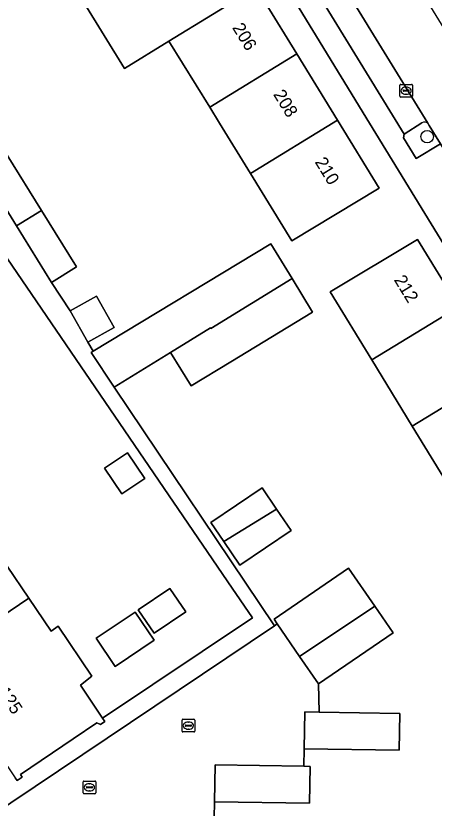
# Model space of a CAD drawing. Extents: x 159888 to 160761, y 384031 to 384750.
# Drawn here: x 160505.8 to 160538.6, y 384196.3 to 384258.4 of the extents above; entities that cross this region are included whole.
import ezdxf

# ---------------------------------------------------------------- set-up
doc = ezdxf.new("R2010")
doc.units = 0
for name, color, linetype in [('IMGEO_Boom', 7, 'Continuous'), ('IMGEO_Erf', 7, 'Continuous'), ('IMGEO_Groenvoorziening', 7, 'Continuous'), ('IMGEO_Kolk', 7, 'Continuous'), ('IMGEO_Pand', 7, 'Continuous'), ('IMGEO_Pand_nummerreeks', 7, 'Continuous'), ('IMGEO_Parkeervlak_open', 7, 'Continuous'), ('IMGEO_Rijbaan_lokaal_open', 7, 'Continuous'), ('IMGEO_Voetpad_open', 7, 'Continuous')]:
    doc.layers.add(name, color=color, linetype=linetype)

msp = doc.modelspace()

# ---------------------------------------------------------------- linework, layer by layer
at = {"layer": 'IMGEO_Boom'}
msp.add_circle((160538.039, 384248.957), 0.489, dxfattribs=at)
at = {"layer": 'IMGEO_Erf'}
for points in [[(160533.512, 384250), (160516.041, 384278.668)], [(160505.091, 384215.245), (160506.796, 384212.725), (160508.539, 384210.148), (160509.1, 384210.528), (160511.753, 384206.604), (160510.84, 384205.909), (160512.59, 384203.306), (160524.333, 384211.201), (160522.754, 384213.518), (160506.641, 384237.151), (160496.195, 384252.433)], [(160564.326, 384177.793), (160563.394, 384187.766), (160562.778, 384192.752), (160560.667, 384202.459), (160559.072, 384207.22), (160556.908, 384211.788), (160533.512, 384250)], [(160505.097, 384247.502), (160507.791, 384243.152), (160510.528, 384238.732), (160508.572, 384237.521), (160510.04, 384235.278), (160512.098, 384236.433), (160513.48, 384233.972), (160511.422, 384232.817), (160511.852, 384232.107), (160525.787, 384240.55), (160527.445, 384237.813), (160529.048, 384235.167), (160522.651, 384231.291), (160519.519, 384229.393), (160517.908, 384232.015), (160513.498, 384229.305), (160526.072, 384210.572), (160526.284, 384210.714), (160526.036, 384211.075), (160531.877, 384215.091), (160533.935, 384212.099), (160535.365, 384210.021), (160529.523, 384206.005), (160529.565, 384203.787), (160535.904, 384203.685), (160535.857, 384200.796), (160528.398, 384200.916), (160528.376, 384199.541), (160528.868, 384199.533), (160528.821, 384196.644), (160521.362, 384196.764), (160521.342, 384195.493)], [(160551.177, 384194.043), (160550.476, 384199.882), (160547.111, 384199.478), (160546.382, 384201.607), (160545.842, 384203.186), (160549.579, 384205.472), (160546.428, 384210.622), (160543.245, 384215.825), (160540.061, 384221.029), (160536.878, 384226.232), (160533.694, 384231.435), (160530.431, 384236.769), (160537.297, 384240.881), (160540.515, 384235.608), (160543.693, 384230.401), (160546.87, 384225.195), (160550.048, 384219.987), (160553.226, 384214.779), (160556.494, 384209.424), (160552.971, 384207.294), (160554.014, 384204.247), (160555.198, 384200.789), (160558.586, 384201.159), (160559.314, 384195.02)]]:
    msp.add_lwpolyline(points, dxfattribs=at)
for points in [[(160524.181, 384246.063), (160521.762, 384250), (160520.987, 384251.26), (160517.793, 384256.458), (160514.3, 384254.311), (160511.115, 384259.493), (160510.54, 384259.16), (160507.346, 384264.357), (160511.406, 384266.852), (160508.164, 384272.127), (160515.039, 384276.335), (160518.261, 384271.065), (160521.443, 384265.86), (160524.625, 384260.656), (160525.34, 384259.486), (160527.811, 384255.453), (160530.997, 384250.252), (160534.27, 384244.91), (160527.425, 384240.784)], [(160512.746, 384222.939), (160514.536, 384224.141), (160515.892, 384222.122), (160514.103, 384220.92)], [(160525.096, 384221.391), (160526.229, 384219.718), (160527.365, 384218.041), (160523.344, 384215.317), (160522.081, 384217.181), (160521.075, 384218.667)], [(160519.112, 384211.655), (160516.631, 384209.977), (160515.387, 384211.816), (160517.868, 384213.494)], [(160515.133, 384211.644), (160516.628, 384209.432), (160513.581, 384207.371), (160512.085, 384209.583)]]:
    msp.add_lwpolyline(points, close=True, dxfattribs=at)
at = {"layer": 'IMGEO_Groenvoorziening'}
for points in [[(160537.636, 384250.05), (160536.235, 384249.14), (160536.188, 384248.872), (160537.19, 384247.23), (160539.088, 384248.391), (160538.19, 384249.84)], [(160538.19, 384249.84), (160538.092, 384250)]]:
    msp.add_lwpolyline(points, dxfattribs=at)
msp.add_arc((160537.832, 384249.73), 0.375, 46.05908, 121.42605, dxfattribs=at)
at = {"layer": 'IMGEO_Kolk'}
for p, q in [((160535.89, 384252.131), (160535.89, 384252.983)), ((160535.965, 384253.057), (160536.817, 384253.057)), ((160536.378, 384252.837), (160536.403, 384252.837)), ((160536.891, 384252.983), (160536.891, 384252.131)), ((160536.149, 384252.551), (160536.149, 384252.563)), ((160536.587, 384252.514), (160536.189, 384252.514)), ((160536.192, 384252.6), (160536.59, 384252.6)), ((160536.401, 384252.277), (160536.376, 384252.277)), ((160536.633, 384252.563), (160536.633, 384252.551)), ((160536.817, 384252.057), (160535.965, 384252.057)), ((160518.813, 384202.309), (160518.813, 384203.161)), ((160518.888, 384203.235), (160519.74, 384203.235)), ((160519.814, 384203.161), (160519.814, 384202.309)), ((160519.072, 384202.729), (160519.072, 384202.741)), ((160519.51, 384202.692), (160519.112, 384202.692)), ((160519.115, 384202.778), (160519.513, 384202.778)), ((160519.324, 384202.455), (160519.299, 384202.455)), ((160519.301, 384203.015), (160519.326, 384203.015)), ((160519.556, 384202.741), (160519.556, 384202.729)), ((160519.74, 384202.235), (160518.888, 384202.235)), ((160511.051, 384197.457), (160511.051, 384198.309)), ((160511.126, 384198.383), (160511.978, 384198.383)), ((160511.539, 384198.163), (160511.564, 384198.163)), ((160512.052, 384198.309), (160512.052, 384197.457)), ((160511.31, 384197.877), (160511.31, 384197.889)), ((160511.748, 384197.84), (160511.35, 384197.84)), ((160511.353, 384197.926), (160511.751, 384197.926)), ((160511.562, 384197.603), (160511.537, 384197.603)), ((160511.794, 384197.889), (160511.794, 384197.877)), ((160511.978, 384197.383), (160511.126, 384197.383))]:
    msp.add_line(p, q, dxfattribs=at)
for points in [[(160535.89, 384252.131), (160535.89, 384252.983)], [(160535.965, 384253.057), (160536.817, 384253.057)], [(160536.891, 384252.983), (160536.891, 384252.131)], [(160536.817, 384252.057), (160535.965, 384252.057)], [(160518.813, 384202.309), (160518.813, 384203.161)], [(160518.888, 384203.235), (160519.74, 384203.235)], [(160519.814, 384203.161), (160519.814, 384202.309)], [(160519.74, 384202.235), (160518.888, 384202.235)], [(160511.051, 384197.457), (160511.051, 384198.309)], [(160511.126, 384198.383), (160511.978, 384198.383)], [(160512.052, 384198.309), (160512.052, 384197.457)], [(160511.978, 384197.383), (160511.126, 384197.383)]]:
    msp.add_lwpolyline(points, dxfattribs=at)
for centre, radius, start, end in [((160535.967, 384252.981), 0.0765, 91.55205, 178.44795), ((160535.967, 384252.981), 0.0765, 91.55205, 178.44795), ((160536.815, 384252.981), 0.0765, 1.55205, 88.44795), ((160536.815, 384252.981), 0.0765, 1.55205, 88.44795), ((160536.189, 384252.56), 0.0403, 85.87752, 175.75265), ((160536.186, 384252.55), 0.0366, 178.93798, 274.71019), ((160536.59, 384252.557), 0.043, 264.86636, 352.45326), ((160536.594, 384252.562), 0.0386, 1.73085, 96.63898), ((160535.967, 384252.133), 0.0765, 181.55205, 268.44795), ((160535.967, 384252.133), 0.0765, 181.55205, 268.44795), ((160536.815, 384252.133), 0.0765, 271.55205, 358.44795), ((160536.815, 384252.133), 0.0765, 271.55205, 358.44795), ((160518.89, 384203.159), 0.0765, 91.55205, 178.44795), ((160518.89, 384203.159), 0.0765, 91.55205, 178.44795), ((160519.738, 384203.159), 0.0765, 1.55205, 88.44795), ((160519.738, 384203.159), 0.0765, 1.55205, 88.44795), ((160519.112, 384202.738), 0.0403, 85.87752, 175.75265), ((160519.109, 384202.728), 0.0366, 178.93798, 274.71019), ((160519.513, 384202.735), 0.043, 264.86636, 352.45326), ((160519.517, 384202.74), 0.0386, 1.73085, 96.63898), ((160518.89, 384202.311), 0.0765, 181.55205, 268.44795), ((160518.89, 384202.311), 0.0765, 181.55205, 268.44795), ((160519.738, 384202.311), 0.0765, 271.55205, 358.44795), ((160519.738, 384202.311), 0.0765, 271.55205, 358.44795), ((160511.128, 384198.307), 0.0765, 91.55205, 178.44795), ((160511.128, 384198.307), 0.0765, 91.55205, 178.44795), ((160511.976, 384198.307), 0.0765, 1.55205, 88.44795), ((160511.976, 384198.307), 0.0765, 1.55205, 88.44795), ((160511.128, 384197.459), 0.0765, 181.55205, 268.44795), ((160511.128, 384197.459), 0.0765, 181.55205, 268.44795), ((160511.35, 384197.886), 0.0403, 85.87752, 175.75265), ((160511.347, 384197.876), 0.0366, 178.93798, 274.71019), ((160511.751, 384197.883), 0.043, 264.86636, 352.45326), ((160511.755, 384197.888), 0.0386, 1.73085, 96.63898), ((160511.976, 384197.459), 0.0765, 271.55205, 358.44795), ((160511.976, 384197.459), 0.0765, 271.55205, 358.44795)]:
    msp.add_arc(centre, radius, start, end, dxfattribs=at)
for centre, major_axis, ratio, start_param, end_param in [((160536.377, 384252.557), (-0.387, 0.002), 0.722429, 4.712389, 7.853982), ((160536.402, 384252.557), (-0.39, 0.002), 0.717154, 1.570796, 4.712389), ((160519.3, 384202.735), (-0.387, 0.002), 0.722429, 4.712389, 7.853982), ((160519.325, 384202.735), (-0.39, 0.002), 0.717154, 1.570796, 4.712389), ((160511.538, 384197.883), (-0.387, 0.002), 0.722429, 4.712389, 7.853982), ((160511.563, 384197.883), (-0.39, 0.002), 0.717154, 1.570796, 4.712389)]:
    msp.add_ellipse(centre, major_axis=major_axis, ratio=ratio, start_param=start_param, end_param=end_param, dxfattribs=at)
at = {"layer": 'IMGEO_Pand'}
for points in [[(160524.625, 384260.656), (160521.443, 384265.86), (160514.645, 384261.683), (160511.115, 384259.493), (160514.3, 384254.311), (160517.793, 384256.458)], [(160524.625, 384260.656), (160517.793, 384256.458), (160520.987, 384251.26), (160527.811, 384255.453), (160525.34, 384259.486)], [(160527.811, 384255.453), (160520.987, 384251.26), (160521.762, 384250), (160524.181, 384246.063), (160530.997, 384250.252)], [(160530.997, 384250.252), (160524.181, 384246.063), (160527.425, 384240.784), (160534.27, 384244.91)], [(160505.831, 384241.948), (160507.791, 384243.152), (160505.097, 384247.502), (160503.142, 384246.291)], [(160505.831, 384241.948), (160508.572, 384237.521), (160510.528, 384238.732), (160507.791, 384243.152)], [(160527.445, 384237.813), (160525.787, 384240.55), (160511.852, 384232.107), (160511.684, 384232.005), (160513.498, 384229.305), (160517.908, 384232.015), (160521.045, 384233.942), (160521.072, 384233.897)], [(160537.297, 384240.881), (160530.431, 384236.769), (160533.694, 384231.435), (160540.515, 384235.608)], [(160529.048, 384235.167), (160527.445, 384237.813), (160521.072, 384233.897), (160521.045, 384233.942), (160517.908, 384232.015), (160519.519, 384229.393), (160522.651, 384231.291)], [(160512.098, 384236.433), (160510.04, 384235.278), (160511.422, 384232.817), (160513.48, 384233.972)], [(160540.515, 384235.608), (160533.694, 384231.435), (160536.878, 384226.232), (160543.693, 384230.401)], [(160543.693, 384230.401), (160536.878, 384226.232), (160540.061, 384221.029), (160546.87, 384225.195)], [(160512.746, 384222.939), (160514.103, 384220.92), (160515.892, 384222.122), (160514.536, 384224.141)], [(160500.631, 384221.901), (160493.342, 384216.973), (160495.735, 384213.434), (160493.487, 384211.914), (160494.88, 384209.855), (160497.118, 384211.369), (160499.527, 384207.807), (160506.796, 384212.725), (160505.091, 384215.245), (160503.637, 384217.422), (160504.179, 384217.784), (160502.946, 384219.608), (160502.417, 384219.25)], [(160526.229, 384219.718), (160525.096, 384221.391), (160521.075, 384218.667), (160522.081, 384217.181)], [(160526.229, 384219.718), (160522.081, 384217.181), (160523.344, 384215.317), (160527.365, 384218.041)], [(160528.042, 384208.159), (160533.935, 384212.099), (160531.877, 384215.091), (160526.036, 384211.075), (160526.284, 384210.714)], [(160519.112, 384211.655), (160517.868, 384213.494), (160515.387, 384211.816), (160516.631, 384209.977)], [(160510.84, 384205.909), (160511.753, 384206.604), (160509.1, 384210.528), (160508.539, 384210.148), (160506.796, 384212.725), (160499.527, 384207.807), (160499.995, 384207.116), (160501.96, 384204.231), (160500, 384202.907), (160499.742, 384202.732), (160500, 384202.348), (160501.003, 384200.844), (160503.249, 384202.298), (160505.731, 384198.646), (160505.883, 384198.422), (160506.276, 384198.688), (160506.138, 384198.891), (160510.28, 384201.693), (160512.14, 384202.951), (160512.409, 384202.82), (160512.758, 384203.056), (160512.59, 384203.306)], [(160528.042, 384208.159), (160529.523, 384206.005), (160535.365, 384210.021), (160533.935, 384212.099)], [(160512.085, 384209.583), (160513.581, 384207.371), (160516.628, 384209.432), (160515.133, 384211.644)], [(160528.398, 384200.916), (160535.857, 384200.796), (160535.904, 384203.685), (160529.565, 384203.787), (160528.444, 384203.805)], [(160528.376, 384199.541), (160521.408, 384199.653), (160521.362, 384196.764), (160528.821, 384196.644), (160528.868, 384199.533)]]:
    msp.add_lwpolyline(points, close=True, dxfattribs=at)
at = {"layer": 'IMGEO_Parkeervlak_open'}
for points in [[(160538.092, 384250), (160525.638, 384270.277)], [(160525.476, 384269.683), (160524.213, 384268.938), (160524.133, 384268.893), (160536.235, 384249.14), (160537.636, 384250.05)]]:
    msp.add_lwpolyline(points, dxfattribs=at)
msp.add_arc((160537.832, 384249.73), 0.375, 46.05908, 121.42605, dxfattribs=at)
at = {"layer": 'IMGEO_Rijbaan_lokaal_open'}
msp.add_lwpolyline([(160545.852, 384246.914), (160538, 384259.726), (160530.263, 384272.354), (160529.728, 384273.233), (160529.522, 384273.687), (160525.198, 384271.067), (160525.638, 384270.277), (160538.092, 384250), (160538.19, 384249.84), (160539.088, 384248.391), (160542.176, 384243.336), (160543.906, 384240.555), (160559.728, 384214.647), (160560.035, 384214.131), (160560.06, 384214.089), (160561.112, 384212.018)], dxfattribs=at)
msp.add_lwpolyline([(160521.408, 384199.653), (160528.376, 384199.541), (160528.398, 384200.916), (160528.444, 384203.805), (160529.565, 384203.787), (160529.523, 384206.005), (160528.042, 384208.159), (160526.284, 384210.714), (160526.072, 384210.572), (160501.631, 384194.166), (160505.914, 384187.834), (160506.667, 384189.198), (160506.713, 384192.087), (160514.101, 384191.968), (160514.113, 384192.72), (160514.159, 384195.609), (160521.342, 384195.493), (160521.362, 384196.764)], close=True, dxfattribs=at)
at = {"layer": 'IMGEO_Voetpad_open'}
for points in [[(160486.257, 384333.016), (160485.596, 384332.555), (160485.451, 384332.462), (160486.16, 384331.218), (160488.821, 384326.551), (160491.412, 384322.008), (160494.003, 384317.464), (160496.663, 384312.799), (160497.383, 384311.495), (160500.525, 384305.972), (160503.615, 384300.54), (160506.705, 384295.108), (160509.796, 384289.676), (160512.886, 384284.244), (160515.577, 384279.514), (160516.041, 384278.668), (160533.512, 384250), (160556.908, 384211.788), (160559.072, 384207.22), (160560.667, 384202.459), (160562.778, 384192.752), (160563.394, 384187.766), (160564.326, 384177.793)], [(160561.112, 384212.018), (160559.256, 384211.001), (160558.015, 384213.177), (160558.098, 384213.477), (160542.424, 384239.11), (160542.073, 384239.197), (160540.25, 384242.186), (160542.176, 384243.336), (160539.088, 384248.391), (160537.19, 384247.23), (160536.188, 384248.872), (160536.235, 384249.14), (160524.133, 384268.893)], [(160496.195, 384252.433), (160506.641, 384237.151), (160522.754, 384213.518), (160524.333, 384211.201), (160512.59, 384203.306), (160512.758, 384203.056), (160512.409, 384202.82), (160512.14, 384202.951), (160510.28, 384201.693), (160506.138, 384198.891), (160506.276, 384198.688), (160505.883, 384198.422), (160505.731, 384198.646)], [(160501.631, 384194.166), (160526.072, 384210.572), (160513.498, 384229.305), (160511.684, 384232.005), (160511.852, 384232.107), (160511.422, 384232.817), (160510.04, 384235.278), (160508.572, 384237.521), (160505.831, 384241.948), (160503.142, 384246.291)]]:
    msp.add_lwpolyline(points, dxfattribs=at)

# ---------------------------------------------------------------- texts
at = {"layer": 'IMGEO_Pand_nummerreeks'}
for s, rotation, p in [('206', 301.56403, (160522.724, 384257.505)), ('208', 301.56403, (160525.939, 384252.272)), ('210', 301.56403, (160529.2, 384246.965)), ('212', 301.4609, (160535.405, 384237.717)), ('119-125', 304.01629, (160502.807, 384207.593))]:
    msp.add_text(s, height=1, rotation=rotation, dxfattribs=at).set_placement(p)

doc.saveas('drawing.dxf')
